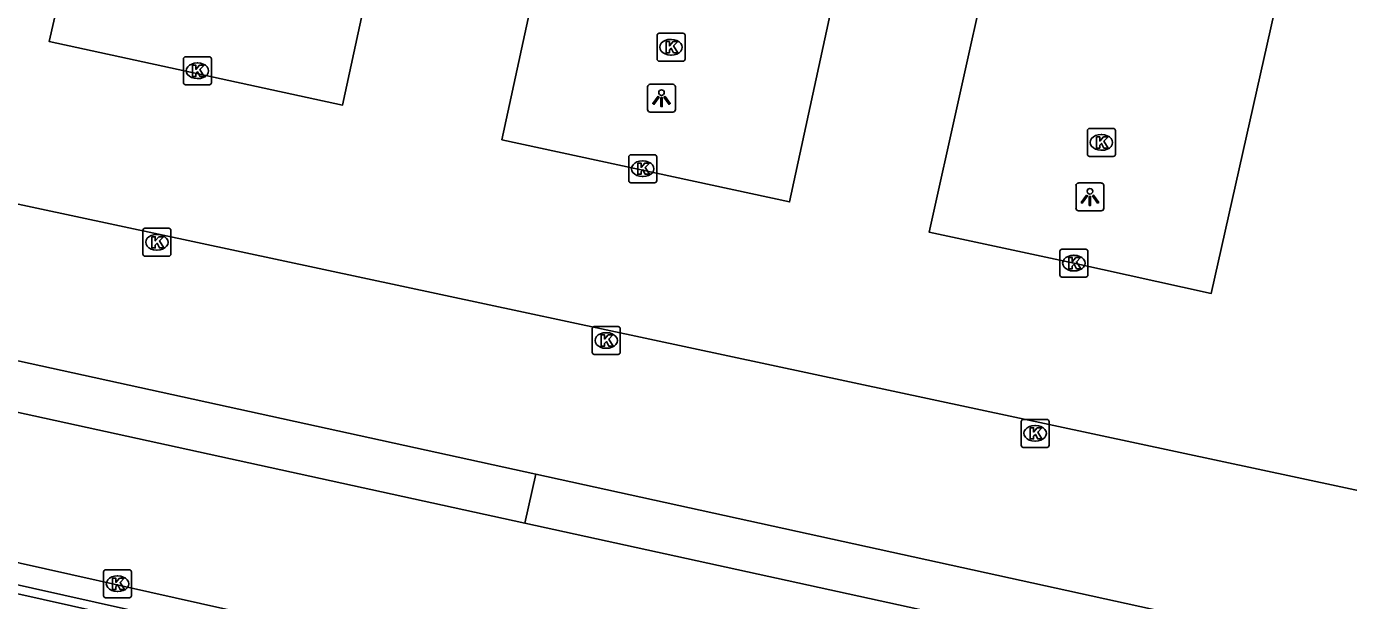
# Model space of a CAD drawing. Extents: x 162172 to 163187, y 382874 to 383684.
# Drawn here: x 162475.8 to 162523.12, y 383037.37 to 383057.91 of the extents above; entities that cross this region are included whole.
import ezdxf

# ---------------------------------------------------------------- set-up
doc = ezdxf.new("R2010")
doc.units = 0
for name, color, linetype in [('IMGEO_Hek', 7, 'Continuous'), ('IMGEO_Kolk', 7, 'Continuous'), ('IMGEO_Lichtpunt', 7, 'Continuous'), ('IMGEO_Muur', 7, 'Continuous'), ('IMGEO_Rijbaan_lokaal_open', 7, 'Continuous'), ('IMGEO_Voetpad_open', 7, 'Continuous')]:
    doc.layers.add(name, color=color, linetype=linetype)

msp = doc.modelspace()

# ---------------------------------------------------------------- linework, layer by layer
at = {"layer": 'IMGEO_Hek'}
msp.add_lwpolyline([(162493.634, 383040.136), (162494.028, 383041.886)], dxfattribs=at)
at = {"layer": 'IMGEO_Kolk'}
for p, q in [((162498.37, 383056.743), (162498.37, 383057.595)), ((162498.445, 383057.669), (162499.297, 383057.669)), ((162498.858, 383057.449), (162498.883, 383057.449)), ((162499.371, 383057.595), (162499.371, 383056.743)), ((162481.494, 383056.825), (162482.346, 383056.825)), ((162498.881, 383056.889), (162498.856, 383056.889)), ((162481.419, 383055.899), (162481.419, 383056.751)), ((162481.907, 383056.605), (162481.932, 383056.605)), ((162482.42, 383056.751), (162482.42, 383055.899)), ((162499.297, 383056.669), (162498.445, 383056.669)), ((162481.93, 383056.045), (162481.905, 383056.045)), ((162482.346, 383055.825), (162481.494, 383055.825)), ((162513.771, 383053.335), (162513.771, 383054.187)), ((162513.846, 383054.261), (162514.698, 383054.261)), ((162514.259, 383054.041), (162514.284, 383054.041)), ((162514.772, 383054.187), (162514.772, 383053.335)), ((162497.357, 383052.394), (162497.357, 383053.246)), ((162497.432, 383053.32), (162498.284, 383053.32)), ((162497.845, 383053.1), (162497.87, 383053.1)), ((162498.358, 383053.246), (162498.358, 383052.394)), ((162514.698, 383053.261), (162513.846, 383053.261)), ((162514.282, 383053.481), (162514.257, 383053.481)), ((162498.284, 383052.32), (162497.432, 383052.32)), ((162497.868, 383052.54), (162497.843, 383052.54)), ((162480.043, 383050.688), (162480.895, 383050.688)), ((162479.968, 383049.762), (162479.968, 383050.614)), ((162480.456, 383050.468), (162480.481, 383050.468)), ((162480.969, 383050.614), (162480.969, 383049.762)), ((162480.479, 383049.908), (162480.454, 383049.908)), ((162512.786, 383049.015), (162512.786, 383049.867)), ((162512.861, 383049.941), (162513.713, 383049.941)), ((162513.274, 383049.721), (162513.299, 383049.721)), ((162513.787, 383049.867), (162513.787, 383049.015)), ((162480.895, 383049.688), (162480.043, 383049.688)), ((162513.713, 383048.941), (162512.861, 383048.941)), ((162513.297, 383049.161), (162513.272, 383049.161)), ((162496.049, 383046.247), (162496.049, 383047.099)), ((162496.124, 383047.173), (162496.976, 383047.173)), ((162496.537, 383046.953), (162496.562, 383046.953)), ((162497.05, 383047.099), (162497.05, 383046.247)), ((162496.56, 383046.393), (162496.535, 383046.393)), ((162496.976, 383046.173), (162496.124, 383046.173)), ((162511.401, 383042.923), (162511.401, 383043.775)), ((162511.476, 383043.849), (162512.328, 383043.849)), ((162511.889, 383043.629), (162511.914, 383043.629)), ((162512.402, 383043.775), (162512.402, 383042.923)), ((162512.328, 383042.849), (162511.476, 383042.849)), ((162511.912, 383043.069), (162511.887, 383043.069)), ((162478.559, 383037.541), (162478.559, 383038.393)), ((162478.634, 383038.467), (162479.486, 383038.467)), ((162479.56, 383038.393), (162479.56, 383037.541)), ((162479.047, 383038.247), (162479.072, 383038.247)), ((162479.486, 383037.467), (162478.634, 383037.467)), ((162479.07, 383037.687), (162479.045, 383037.687))]:
    msp.add_line(p, q, dxfattribs=at)
for points in [[(162498.37, 383056.743), (162498.37, 383057.595)], [(162498.445, 383057.669), (162499.297, 383057.669)], [(162498.691, 383057.369), (162498.814, 383057.369), (162498.814, 383057.218), (162498.944, 383057.369), (162499.108, 383057.369), (162498.962, 383057.218), (162499.115, 383056.969), (162498.963, 383056.969), (162498.878, 383057.133), (162498.814, 383057.066), (162498.814, 383056.969), (162498.691, 383056.969), (162498.691, 383057.369)], [(162499.371, 383057.595), (162499.371, 383056.743)], [(162481.494, 383056.825), (162482.346, 383056.825)], [(162481.419, 383055.899), (162481.419, 383056.751)], [(162481.74, 383056.525), (162481.863, 383056.525), (162481.863, 383056.374), (162481.993, 383056.525), (162482.157, 383056.525), (162482.011, 383056.374), (162482.164, 383056.125), (162482.012, 383056.125), (162481.927, 383056.289), (162481.863, 383056.222), (162481.863, 383056.125), (162481.74, 383056.125), (162481.74, 383056.525)], [(162482.42, 383056.751), (162482.42, 383055.899)], [(162499.297, 383056.669), (162498.445, 383056.669)], [(162482.346, 383055.825), (162481.494, 383055.825)], [(162513.771, 383053.335), (162513.771, 383054.187)], [(162513.846, 383054.261), (162514.698, 383054.261)], [(162514.772, 383054.187), (162514.772, 383053.335)], [(162514.092, 383053.961), (162514.215, 383053.961), (162514.215, 383053.81), (162514.345, 383053.961), (162514.509, 383053.961), (162514.363, 383053.81), (162514.516, 383053.561), (162514.364, 383053.561), (162514.279, 383053.725), (162514.215, 383053.658), (162514.215, 383053.561), (162514.092, 383053.561), (162514.092, 383053.961)], [(162497.357, 383052.394), (162497.357, 383053.246)], [(162497.432, 383053.32), (162498.284, 383053.32)], [(162497.678, 383053.02), (162497.801, 383053.02), (162497.801, 383052.869), (162497.931, 383053.02), (162498.095, 383053.02), (162497.949, 383052.869), (162498.102, 383052.62), (162497.95, 383052.62), (162497.865, 383052.784), (162497.801, 383052.717), (162497.801, 383052.62), (162497.678, 383052.62), (162497.678, 383053.02)], [(162498.358, 383053.246), (162498.358, 383052.394)], [(162514.698, 383053.261), (162513.846, 383053.261)], [(162498.284, 383052.32), (162497.432, 383052.32)], [(162480.043, 383050.688), (162480.895, 383050.688)], [(162479.968, 383049.762), (162479.968, 383050.614)], [(162480.289, 383050.388), (162480.412, 383050.388), (162480.412, 383050.237), (162480.542, 383050.388), (162480.706, 383050.388), (162480.56, 383050.237), (162480.713, 383049.988), (162480.561, 383049.988), (162480.476, 383050.152), (162480.412, 383050.085), (162480.412, 383049.988), (162480.289, 383049.988), (162480.289, 383050.388)], [(162480.969, 383050.614), (162480.969, 383049.762)], [(162512.786, 383049.015), (162512.786, 383049.867)], [(162512.861, 383049.941), (162513.713, 383049.941)], [(162513.787, 383049.867), (162513.787, 383049.015)], [(162480.895, 383049.688), (162480.043, 383049.688)], [(162513.107, 383049.641), (162513.23, 383049.641), (162513.23, 383049.49), (162513.36, 383049.641), (162513.524, 383049.641), (162513.378, 383049.49), (162513.531, 383049.241), (162513.379, 383049.241), (162513.294, 383049.405), (162513.23, 383049.338), (162513.23, 383049.241), (162513.107, 383049.241), (162513.107, 383049.641)], [(162513.713, 383048.941), (162512.861, 383048.941)], [(162496.049, 383046.247), (162496.049, 383047.099)], [(162496.124, 383047.173), (162496.976, 383047.173)], [(162496.37, 383046.873), (162496.493, 383046.873), (162496.493, 383046.722), (162496.623, 383046.873), (162496.787, 383046.873), (162496.641, 383046.722), (162496.794, 383046.473), (162496.642, 383046.473), (162496.557, 383046.637), (162496.493, 383046.57), (162496.493, 383046.473), (162496.37, 383046.473), (162496.37, 383046.873)], [(162497.05, 383047.099), (162497.05, 383046.247)], [(162496.976, 383046.173), (162496.124, 383046.173)], [(162511.401, 383042.923), (162511.401, 383043.775)], [(162511.476, 383043.849), (162512.328, 383043.849)], [(162512.402, 383043.775), (162512.402, 383042.923)], [(162511.722, 383043.549), (162511.845, 383043.549), (162511.845, 383043.398), (162511.975, 383043.549), (162512.139, 383043.549), (162511.993, 383043.398), (162512.146, 383043.149), (162511.994, 383043.149), (162511.909, 383043.313), (162511.845, 383043.246), (162511.845, 383043.149), (162511.722, 383043.149), (162511.722, 383043.549)], [(162512.328, 383042.849), (162511.476, 383042.849)], [(162478.559, 383037.541), (162478.559, 383038.393)], [(162478.634, 383038.467), (162479.486, 383038.467)], [(162479.56, 383038.393), (162479.56, 383037.541)], [(162478.88, 383038.167), (162479.003, 383038.167), (162479.003, 383038.016), (162479.133, 383038.167), (162479.297, 383038.167), (162479.151, 383038.016), (162479.304, 383037.767), (162479.152, 383037.767), (162479.067, 383037.931), (162479.003, 383037.864), (162479.003, 383037.767), (162478.88, 383037.767), (162478.88, 383038.167)], [(162479.486, 383037.467), (162478.634, 383037.467)]]:
    msp.add_lwpolyline(points, dxfattribs=at)
for centre, start, end in [((162498.447, 383057.593), 91.552, 178.448), ((162498.447, 383057.593), 91.552, 178.448), ((162499.295, 383057.593), 1.552, 88.448), ((162499.295, 383057.593), 1.552, 88.448), ((162481.496, 383056.749), 91.552, 178.448), ((162481.496, 383056.749), 91.552, 178.448), ((162482.344, 383056.749), 1.552, 88.448), ((162482.344, 383056.749), 1.552, 88.448), ((162498.447, 383056.745), 181.552, 268.448), ((162498.447, 383056.745), 181.552, 268.448), ((162499.295, 383056.745), 271.552, 358.448), ((162499.295, 383056.745), 271.552, 358.448), ((162481.496, 383055.901), 181.552, 268.448), ((162481.496, 383055.901), 181.552, 268.448), ((162482.344, 383055.901), 271.552, 358.448), ((162482.344, 383055.901), 271.552, 358.448), ((162513.848, 383054.185), 91.552, 178.448), ((162513.848, 383054.185), 91.552, 178.448), ((162514.696, 383054.185), 1.552, 88.448), ((162514.696, 383054.185), 1.552, 88.448), ((162497.434, 383053.244), 91.552, 178.448), ((162497.434, 383053.244), 91.552, 178.448), ((162498.282, 383053.244), 1.552, 88.448), ((162498.282, 383053.244), 1.552, 88.448), ((162513.848, 383053.337), 181.552, 268.448), ((162513.848, 383053.337), 181.552, 268.448), ((162514.696, 383053.337), 271.552, 358.448), ((162514.696, 383053.337), 271.552, 358.448), ((162497.434, 383052.396), 181.552, 268.448), ((162497.434, 383052.396), 181.552, 268.448), ((162498.282, 383052.396), 271.552, 358.448), ((162498.282, 383052.396), 271.552, 358.448), ((162480.045, 383050.612), 91.552, 178.448), ((162480.045, 383050.612), 91.552, 178.448), ((162480.893, 383050.612), 1.552, 88.448), ((162480.893, 383050.612), 1.552, 88.448), ((162480.045, 383049.764), 181.552, 268.448), ((162480.045, 383049.764), 181.552, 268.448), ((162480.893, 383049.764), 271.552, 358.448), ((162480.893, 383049.764), 271.552, 358.448), ((162512.863, 383049.865), 91.552, 178.448), ((162512.863, 383049.865), 91.552, 178.448), ((162513.711, 383049.865), 1.552, 88.448), ((162513.711, 383049.865), 1.552, 88.448), ((162512.863, 383049.017), 181.552, 268.448), ((162512.863, 383049.017), 181.552, 268.448), ((162513.711, 383049.017), 271.552, 358.448), ((162513.711, 383049.017), 271.552, 358.448), ((162496.126, 383047.097), 91.552, 178.448), ((162496.126, 383047.097), 91.552, 178.448), ((162496.974, 383047.097), 1.552, 88.448), ((162496.974, 383047.097), 1.552, 88.448), ((162496.126, 383046.249), 181.552, 268.448), ((162496.126, 383046.249), 181.552, 268.448), ((162496.974, 383046.249), 271.552, 358.448), ((162496.974, 383046.249), 271.552, 358.448), ((162511.478, 383043.773), 91.552, 178.448), ((162511.478, 383043.773), 91.552, 178.448), ((162512.326, 383043.773), 1.552, 88.448), ((162512.326, 383043.773), 1.552, 88.448), ((162511.478, 383042.925), 181.552, 268.448), ((162511.478, 383042.925), 181.552, 268.448), ((162512.326, 383042.925), 271.552, 358.448), ((162512.326, 383042.925), 271.552, 358.448), ((162478.636, 383038.391), 91.552, 178.448), ((162478.636, 383038.391), 91.552, 178.448), ((162479.484, 383038.391), 1.552, 88.448), ((162479.484, 383038.391), 1.552, 88.448), ((162478.636, 383037.543), 181.552, 268.448), ((162478.636, 383037.543), 181.552, 268.448), ((162479.484, 383037.543), 271.552, 358.448), ((162479.484, 383037.543), 271.552, 358.448)]:
    msp.add_arc(centre, 0.0765, start, end, dxfattribs=at)
for centre, major_axis, ratio, start_param, end_param in [((162498.857, 383057.169), (-0.387, 0.002), 0.722429, 4.712389, 7.853982), ((162498.882, 383057.169), (-0.39, 0.002), 0.717154, 1.570796, 4.712389), ((162481.906, 383056.325), (-0.387, 0.002), 0.722429, 4.712389, 7.853982), ((162481.931, 383056.325), (-0.39, 0.002), 0.717154, 1.570796, 4.712389), ((162514.258, 383053.761), (-0.387, 0.002), 0.722429, 4.712389, 7.853982), ((162514.283, 383053.761), (-0.39, 0.002), 0.717154, 1.570796, 4.712389), ((162497.844, 383052.82), (-0.387, 0.002), 0.722429, 4.712389, 7.853982), ((162497.869, 383052.82), (-0.39, 0.002), 0.717154, 1.570796, 4.712389), ((162480.455, 383050.188), (-0.387, 0.002), 0.722429, 4.712389, 7.853982), ((162480.48, 383050.188), (-0.39, 0.002), 0.717154, 1.570796, 4.712389), ((162513.273, 383049.441), (-0.387, 0.002), 0.722429, 4.712389, 7.853982), ((162513.298, 383049.441), (-0.39, 0.002), 0.717154, 1.570796, 4.712389), ((162496.536, 383046.673), (-0.387, 0.002), 0.722429, 4.712389, 7.853982), ((162496.561, 383046.673), (-0.39, 0.002), 0.717154, 1.570796, 4.712389), ((162511.888, 383043.349), (-0.387, 0.002), 0.722429, 4.712389, 7.853982), ((162511.913, 383043.349), (-0.39, 0.002), 0.717154, 1.570796, 4.712389), ((162479.046, 383037.967), (-0.387, 0.002), 0.722429, 4.712389, 7.853982), ((162479.071, 383037.967), (-0.39, 0.002), 0.717154, 1.570796, 4.712389)]:
    msp.add_ellipse(centre, major_axis=major_axis, ratio=ratio, start_param=start_param, end_param=end_param, dxfattribs=at)
at = {"layer": 'IMGEO_Lichtpunt'}
for p, q in [((162498.031, 383055.748), (162498.031, 383054.941)), ((162498.031, 383055.748), (162498.031, 383054.941)), ((162498.933, 383055.843), (162498.125, 383055.843)), ((162498.933, 383055.843), (162498.125, 383055.843)), ((162499.027, 383054.941), (162499.027, 383055.748)), ((162499.027, 383054.941), (162499.027, 383055.748)), ((162498.125, 383054.847), (162498.933, 383054.847)), ((162498.125, 383054.847), (162498.933, 383054.847)), ((162513.364, 383052.215), (162513.364, 383051.408)), ((162513.364, 383052.215), (162513.364, 383051.408)), ((162514.266, 383052.31), (162513.458, 383052.31)), ((162514.266, 383052.31), (162513.458, 383052.31)), ((162514.36, 383051.408), (162514.36, 383052.215)), ((162514.36, 383051.408), (162514.36, 383052.215)), ((162513.458, 383051.314), (162514.266, 383051.314)), ((162513.458, 383051.314), (162514.266, 383051.314))]:
    msp.add_line(p, q, dxfattribs=at)
for points in [[(162498.405, 383055.412), (162498.444, 383055.384), (162498.256, 383055.122), (162498.218, 383055.149), (162498.405, 383055.412)], [(162498.617, 383055.384), (162498.655, 383055.411), (162498.842, 383055.149), (162498.803, 383055.121), (162498.617, 383055.384)], [(162498.507, 383055.364), (162498.554, 383055.364), (162498.554, 383055.042), (162498.507, 383055.042), (162498.507, 383055.364)], [(162513.738, 383051.879), (162513.777, 383051.851), (162513.589, 383051.589), (162513.551, 383051.616), (162513.738, 383051.879)], [(162513.84, 383051.831), (162513.887, 383051.831), (162513.887, 383051.509), (162513.84, 383051.509), (162513.84, 383051.831)], [(162513.95, 383051.851), (162513.988, 383051.878), (162514.175, 383051.616), (162514.136, 383051.588), (162513.95, 383051.851)]]:
    msp.add_lwpolyline(points, dxfattribs=at)
for centre in [(162498.53, 383055.546), (162513.863, 383052.013)]:
    msp.add_circle(centre, 0.0994, dxfattribs=at)
for centre, start, end in [((162498.125, 383055.748), 90, 180), ((162498.125, 383055.748), 90, 180), ((162498.933, 383055.748), 0, 90), ((162498.933, 383055.748), 0, 90), ((162498.125, 383054.941), 180, 270), ((162498.125, 383054.941), 180, 270), ((162498.933, 383054.941), 270, 0), ((162498.933, 383054.941), 270, 360), ((162513.458, 383052.215), 90, 180), ((162513.458, 383052.215), 90, 180), ((162514.266, 383052.215), 0, 90), ((162514.266, 383052.215), 0, 90), ((162513.458, 383051.408), 180, 270), ((162513.458, 383051.408), 180, 270), ((162514.266, 383051.408), 270, 0), ((162514.266, 383051.408), 270, 360)]:
    msp.add_arc(centre, 0.0946, start, end, dxfattribs=at)
at = {"layer": 'IMGEO_Muur'}
msp.add_lwpolyline([(162543.781, 383022.666), (162442.682, 383045.253)], dxfattribs=at)
at = {"layer": 'IMGEO_Rijbaan_lokaal_open'}
for points in [[(162543.781, 383022.666), (162543.703, 383022.357), (162314.763, 383073.543), (162267.056, 383084.129)], [(162482.175, 383081.586), (162476.615, 383057.37), (162487.114, 383055.096), (162492.364, 383079.333)], [(162498.125, 383078.107), (162497.145, 383073.83), (162492.819, 383053.86), (162503.113, 383051.63), (162507.432, 383071.57)], [(162512.355, 383069.655), (162508.111, 383050.548), (162513.287, 383049.441), (162518.202, 383048.357), (162522.472, 383067.385), (162523.676, 383072.244)], [(162538.864, 383038.014), (162449.867, 383057.026)], [(162493.634, 383040.136), (162446.913, 383050.345)], [(162536.233, 383025.143), (162442.859, 383046.021), (162442.682, 383045.253)], [(162442.682, 383045.253), (162543.781, 383022.666)], [(162537.469, 383030.557), (162493.634, 383040.136)]]:
    msp.add_lwpolyline(points, dxfattribs=at)
at = {"layer": 'IMGEO_Voetpad_open'}
for points in [[(162494.028, 383041.886), (162448.717, 383051.807), (162449.867, 383057.026)], [(162493.634, 383040.136), (162494.028, 383041.886)], [(162494.028, 383041.886), (162537.65, 383032.335)]]:
    msp.add_lwpolyline(points, dxfattribs=at)

doc.saveas('drawing.dxf')
